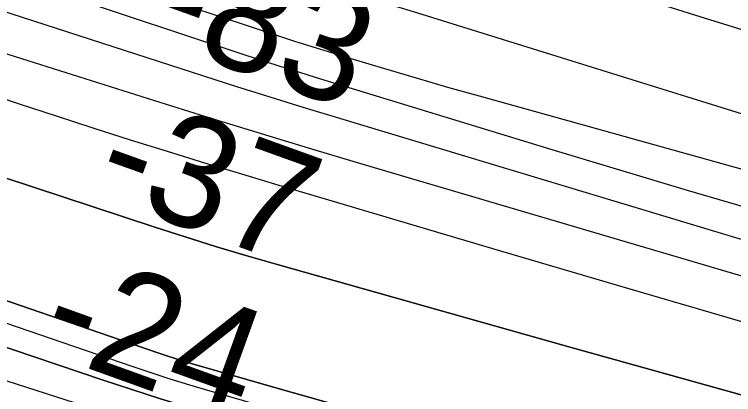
# Model space of a CAD drawing. Extents: x 3807117 to 3845308, y 337856 to 363736.
# Drawn here: x 3814363.8 to 3814798.7, y 352058.4 to 352288.4 of the extents above; entities that cross this region are included whole.
import ezdxf

# ---------------------------------------------------------------- set-up
doc = ezdxf.new("R2010")
doc.units = 0
for name, color, linetype in [('V-RIVR-EDGE', 7, 'Continuous'), ('V-RIVR-RANG', 7, 'Continuous'), ('V-TOPO-DPTH', 7, 'Continuous'), ('V-TOPO-MAJR', 7, 'Continuous'), ('V-TOPO-MINR', 7, 'Continuous')]:
    doc.layers.add(name, color=color, linetype=linetype)

msp = doc.modelspace()

# ---------------------------------------------------------------- linework, layer by layer
at = {"layer": 'V-RIVR-EDGE'}
msp.add_spline([(3811218.45, 353357.75), (3811241.21, 353349.18), (3811277.57, 353336.15), (3811374.55, 353305.99), (3811420.6, 353288.89), (3811465.03, 353269.37), (3811510.27, 353249.04), (3811559.54, 353223.84), (3811619.3, 353188.92), (3811662.89, 353154.04), (3811691.94, 353127.28), (3811709.7, 353115.91), (3811765.42, 353081), (3811802.58, 353062.3), (3811835.68, 353041.2), (3811867.17, 353019.28), (3811896.23, 352996.57), (3811913.17, 352981.16), (3811951.93, 352955.99), (3812009.28, 352925.93), (3812057.74, 352901.54), (3812121.56, 352872.27), (3812173.25, 352846.26), (3812216.06, 352823.51), (3812265.33, 352799.13), (3812306.53, 352778.81), (3812348.53, 352757.68), (3812386.49, 352735.75), (3812421.22, 352720.3), (3812460.8, 352699.98), (3812545.61, 352656.1), (3812602.97, 352631.69), (3812678.12, 352606.44), (3812715.31, 352600.68), (3812744.42, 352597.38), (3812762.2, 352594.1), (3812802.62, 352585.1), (3812822.01, 352580.2), (3812833.34, 352581.79), (3812848.71, 352583.37), (3812863.26, 352580.91), (3812881.04, 352576.82), (3812922.25, 352559.74), (3812963.46, 352545.08), (3812993.35, 352532.06), (3813052.31, 352503.61), (3813083.01, 352490.59), (3813106.46, 352488.92), (3813129.91, 352485.63), (3813159, 352477.47), (3813194.55, 352462.01), (3813230.1, 352446.56), (3813273.7, 352417.34), (3813301.14, 352397.05), (3813318.91, 352388.11), (3813348, 352378.33), (3813381.13, 352364.5), (3813413.43, 352345.82), (3813494.23, 352316.51), (3813551.59, 352290.49), (3813617.85, 352267.68), (3813655.02, 352255.45), (3813691.38, 352240), (3813714.01, 352235.9), (3813744.71, 352223.69), (3813776.23, 352213.91), (3813798.06, 352213.86), (3813836.05, 352202.44), (3813875.64, 352186.97), (3813962.9, 352155.22), (3814023.51, 352136.47), (3814102.7, 352107.97), (3814155.23, 352091.66), (3814196.44, 352079.43), (3814266.74, 352055.8), (3814323.32, 352041.91), (3814445.34, 352003.6), (3814506.76, 351985.66), (3814578.69, 351964.45), (3814657.89, 351940.8), (3814702.34, 351927.75), (3814721.75, 351929.32), (3814754.09, 351926.01), (3814770.26, 351923.54), (3814789.65, 351914.6), (3814876.12, 351887.69), (3814949.66, 351867.29), (3815006.24, 351854.21), (3815041.8, 351845.23), (3815100, 351831.34), (3815142.83, 351819.1), (3815167.09, 351818.23), (3815176.79, 351814.97), (3815198.62, 351812.49), (3815248.71, 351793.77), (3815354.59, 351764.39), (3815405.5, 351749.71), (3815426.52, 351748.04), (3815454.83, 351747.16), (3815474.24, 351747.11), (3815497.68, 351743.82), (3815524.35, 351737.28), (3815541.33, 351734.81), (3815565.58, 351730.71), (3815596.3, 351724.97), (3815642.38, 351716.77), (3815669.07, 351715.9), (3815682.81, 351715.05), (3815696.55, 351711.79), (3815717.56, 351705.26), (3815765.26, 351698.68), (3815820.23, 351687.22), (3815860.65, 351679.03), (3815887.32, 351674.92), (3815924.51, 351666.74), (3815943.91, 351662.65), (3815983.51, 351652.04), (3816003.72, 351648.75), (3816038.48, 351643.81), (3816063.54, 351639.71), (3816105.59, 351635.56), (3816135.51, 351634.68), (3816171.09, 351635.4), (3816210.74, 351640.96), (3816241.48, 351644.93), (3816273.83, 351645.66), (3816303.76, 351648.01), (3816321.54, 351645.54), (3816344.17, 351637.4), (3816355.48, 351632.52), (3816384.58, 351625.98), (3816408.82, 351617.83), (3816424.99, 351614.55), (3816446.8, 351606.41), (3816479.12, 351591.77), (3816506.58, 351580.38), (3816543.75, 351564.12), (3816581.72, 351547.85), (3816605.95, 351537.28), (3816640.72, 351532.34), (3816698.92, 351520.06), (3816723.15, 351510.3), (3816746.6, 351507), (3816761.16, 351507.78), (3816778.13, 351503.69), (3816798.34, 351497.98), (3816825, 351487.4), (3816855.71, 351479.24), (3816886.43, 351474.31), (3816925.24, 351471.79), (3816966.49, 351474.11), (3816998.04, 351476.46), (3817026.34, 351475.58), (3817070.01, 351472.24), (3817092.65, 351470.56), (3817117.7, 351461.61), (3817150.84, 351455.86), (3817209.06, 351450.87), (3817268.89, 351445.87), (3817306.88, 351436.88), (3817355.39, 351431.9), (3817427.34, 351420.4), (3817484.73, 351407.32), (3817542.94, 351399.09), (3817623.81, 351395.66), (3817702.24, 351390.61), (3817745.91, 351388.88), (3817785.52, 351383.93), (3817817.87, 351380.62), (3817858.28, 351372.43), (3817897.08, 351363.44), (3817925.37, 351356.9), (3817962.56, 351352.76), (3818012.7, 351351.83), (3818077.4, 351352.48), (3818152.61, 351350.68), (3818194.66, 351347.34), (3818239.12, 351341.57), (3818286.01, 351331.75), (3818338.55, 351321.1), (3818397.56, 351310.44), (3818454.15, 351303.02), (3818509.14, 351298.84), (3818571.39, 351293.03), (3818663.57, 351285.52), (3818727.45, 351279.7), (3818795.36, 351269.83), (3818876.2, 351255.07), (3818923.09, 351250.1), (3818977.26, 351245.12), (3819054.89, 351238.46), (3819127.66, 351231.81), (3819212.56, 351225.94), (3819281.3, 351224.96), (3819351.66, 351224.78), (3819419.6, 351227.04), (3819476.21, 351226.9), (3819520.69, 351227.6), (3819546.57, 351227.54), (3819582.95, 351220.98), (3819614.49, 351220.09), (3819672.7, 351214.28), (3819726.07, 351210.92), (3819778.63, 351205.13), (3819810.96, 351200.19), (3819871.59, 351188.72), (3819899.88, 351182.99), (3819915.25, 351182.95), (3819932.24, 351185.34), (3819953.26, 351184.48), (3819983.18, 351182.78), (3820021.98, 351174.6), (3820084.22, 351159.89), (3820145.64, 351141.14), (3820186.04, 351126.48), (3820236.16, 351120.69), (3820274.96, 351112.51), (3820329.94, 351105.91), (3820344.5, 351105.87), (3820380.09, 351107.4), (3820408.4, 351109.75), (3820453.68, 351108.03), (3820490.07, 351107.13), (3820518.37, 351101.4), (3820553.93, 351094.03), (3820601.63, 351086.63), (3820680.85, 351071.88), (3820732.56, 351053.96), (3820765.7, 351044.98), (3820836.03, 351032.68), (3820886.95, 351021.23), (3820941.92, 351009.77), (3820979.1, 351001.59), (3821029.21, 350986.91), (3821084.97, 350968.98), (3821149.62, 350949.41), (3821214.28, 350937.12), (3821274.11, 350927.27), (3821338.79, 350922.25), (3821390.55, 350921.32), (3821439.88, 350920.39), (3821482.74, 350919.47), (3821516.7, 350916.96), (3821545.82, 350918.51), (3821604.05, 350917.55), (3821659.04, 350916.61), (3821685.74, 350923.01), (3821735.92, 350937.45), (3821757.76, 350939.82), (3821803.07, 350944.56), (3821833.79, 350942.06), (3821854.81, 350937.96), (3821867.75, 350937.93), (3821881.5, 350939.51), (3821902.56, 350953.21), (3821911.47, 350959.66), (3821920.37, 350959.63), (3821942.2, 350958.77), (3821963.22, 350953.06), (3821985.85, 350947.34), (3822015.76, 350942.41), (3822040.81, 350932.65), (3822068.26, 350916.41), (3822083.59, 350901.81), (3822094.07, 350887.23), (3822105.37, 350879.92), (3822121.54, 350876.65), (3822152.25, 350869.29), (3822191.87, 350864.34), (3822226.65, 350865.06), (3822267.91, 350870.62), (3822284.9, 350872.2), (3822305.11, 350872.15), (3822333.42, 350872.08), (3822351.22, 350873.65), (3822361.73, 350874.43), (3822394.89, 350872.73), (3822423.99, 350870.24), (3822458.75, 350862.87), (3822510.5, 350859.51), (3822540.43, 350859.43), (3822561.46, 350863.43), (3822581.69, 350865.8), (3822615.65, 350864.1), (3822672.24, 350856.68), (3822705.39, 350852.56), (3822756.32, 350841.92), (3822787.04, 350836.99), (3822823.41, 350830.43), (3822867.88, 350823.85), (3822902.63, 350816.48), (3822945.47, 350806.67), (3823006.09, 350790.35), (3823079.61, 350760.24), (3823137.78, 350735.03), (3823194.35, 350718.71), (3823245.28, 350709.69), (3823306.73, 350704.69), (3823364.14, 350701.31), (3823417.51, 350697.14), (3823449.05, 350697.06), (3823481.4, 350698.6), (3823550.15, 350699.23), (3823581.69, 350699.16), (3823629.38, 350688.52), (3823668.18, 350681.15), (3823696.46, 350671.37), (3823753.82, 350646.97), (3823806.35, 350633.09), (3823863.74, 350620.82), (3823898.51, 350618.31), (3823940.57, 350621.44), (3823978.59, 350625.39), (3824066.78, 350638.92), (3824121.78, 350640.4), (3824177.57, 350635.41), (3824220.42, 350630.45), (3824285.1, 350621.4), (3824327.13, 350611.59), (3824362.69, 350600.98), (3824409.58, 350596.02), (3824448.41, 350601.58), (3824481.61, 350617.67), (3824498.6, 350618.44), (3824513.97, 350620.02), (3824547.95, 350627.22), (3824585.99, 350640.06), (3824629.7, 350655.32), (3824703.39, 350691.53), (3824726.06, 350701.99), (3824746.29, 350707.6), (3824770.56, 350709.16), (3824813.42, 350707.43), (3824846.57, 350707.35), (3824892.68, 350710.47), (3824932.31, 350711.99), (3824992.98, 350715.08), (3825053.63, 350716.54), (3825077.08, 350714.06), (3825118.32, 350711.53), (3825167.65, 350711.41), (3825224.26, 350710.46), (3825268.73, 350706.31), (3825291.38, 350707.06), (3825331.81, 350704.53), (3825397.32, 350703.56), (3825606.74, 350688.49), (3825681.95, 350684.26), (3825718.33, 350679.32), (3825771.68, 350669.48), (3825829.88, 350657.2), (3825876.75, 350644.96), (3825933.34, 350632.69), (3825980.21, 350620.44), (3826027.91, 350613.04), (3826057.82, 350606.5), (3826078.82, 350597.55), (3826099.83, 350588.6), (3826132.93, 350567.49), (3826149.09, 350560.98), (3826170.12, 350560.12), (3826181.44, 350560.09), (3826191.95, 350556.83), (3826200.81, 350545.49), (3826210.51, 350541.42), (3826228.29, 350537.33), (3826238.8, 350537.31), (3826261.48, 350551.81), (3826283.34, 350561.46), (3826294.67, 350563.86), (3826328.63, 350561.35), (3826366.62, 350551.55), (3826404.6, 350537.71), (3826436.92, 350525.5), (3826469.23, 350512.48), (3826521.76, 350496.17), (3826575.93, 350488.76), (3826625.23, 350476.51), (3826668.07, 350467.5), (3826700.4, 350458.53), (3826735.16, 350452.78), (3826769.1, 350442.18), (3826814.37, 350433.98), (3826839.42, 350426.64), (3826868.52, 350417.67), (3826885.48, 350408.74), (3826910.53, 350400.59), (3826925.89, 350397.31), (3826948.52, 350392.41), (3827078.61, 350343.56), (3827134.36, 350324.82), (3827208.69, 350294.71), (3827274.15, 350272.72), (3827333.13, 350249.93), (3827396.95, 350224.7), (3827454.31, 350200.29), (3827493.09, 350180.79), (3827513.27, 350168.61), (3827518.92, 350160.5), (3827515.66, 350154.04), (3827502.68, 350137.09), (3827493.76, 350126.6), (3827492.93, 350118.51), (3827495.33, 350108.8), (3827498.56, 350105.56), (3827504.22, 350105.55), (3827524.51, 350132.99), (3827532.62, 350141.06), (3827540.71, 350143.47), (3827549.6, 350141.02), (3827564.13, 350130.47), (3827579.48, 350125.58), (3827606.96, 350115), (3827631.19, 350105.23), (3827659.45, 350084.14), (3827689.32, 350065.46), (3827728.09, 350044.34), (3827778.17, 350019.14)], degree=3, dxfattribs=at)
at = {"layer": 'V-TOPO-DPTH'}
for points in [[(3813517.07, 352518.63), (3814366.66, 352234.43), (3814388.98, 352227.05), (3814411.34, 352219.77), (3814433.75, 352212.65), (3814456.2, 352205.63), (3814478.68, 352198.74), (3814501.17, 352191.89), (3814523.69, 352185.12), (3814546.23, 352178.41), (3814654.4, 352146.38), (3814731.07, 352123.8), (3814807.78, 352101.37), (3814884.55, 352079.15), (3814961.37, 352057.07), (3815447.68, 351918.07)], [(3813517.07, 352518.63), (3814366.66, 352234.43), (3814388.98, 352227.05), (3814411.34, 352219.77), (3814433.75, 352212.65), (3814456.2, 352205.63), (3814478.68, 352198.74), (3814501.17, 352191.89), (3814523.69, 352185.12), (3814546.23, 352178.41), (3814654.4, 352146.38), (3814731.07, 352123.8), (3814807.78, 352101.37), (3814884.55, 352079.15), (3814961.37, 352057.07), (3815447.68, 351918.07)], [(3813766.7, 352384.66), (3814448.78, 352159.74), (3814467.05, 352153.85), (3814485.36, 352148.12), (3814503.76, 352142.62), (3814522.2, 352137.28), (3814699.04, 352087.35), (3814806.05, 352057.56), (3814913.19, 352028.29), (3815020.55, 351999.8), (3815128.04, 351971.82), (3815413.93, 351898.54)], [(3815413.93, 351898.54), (3815128.04, 351971.82), (3815020.55, 351999.8), (3814913.19, 352028.29), (3814806.05, 352057.56), (3814699.04, 352087.35), (3814522.2, 352137.28), (3814503.76, 352142.62), (3814485.36, 352148.12), (3814467.05, 352153.85), (3814448.78, 352159.74), (3813766.7, 352384.66)], [(3815400.37, 351810.04), (3815112.94, 351876.93), (3815001.99, 351903.68), (3814891.35, 351931.6), (3814781.17, 351961.27), (3814671.29, 351992.12), (3814486.92, 352045.46), (3814469.49, 352050.63), (3814452.11, 352055.95), (3814434.8, 352061.51), (3814417.55, 352067.22), (3813538.29, 352364.72)], [(3813538.29, 352364.72), (3814417.55, 352067.22), (3814434.8, 352061.51), (3814452.11, 352055.95), (3814469.49, 352050.63), (3814486.92, 352045.46), (3814671.29, 351992.12), (3814781.17, 351961.27), (3814891.35, 351931.6), (3815001.99, 351903.68), (3815112.94, 351876.93), (3815400.37, 351810.04)], [(3814314.14, 352130.75), (3814451.25, 352083.48), (3814456.09, 352081.85), (3814460.95, 352080.27), (3814465.83, 352078.77), (3814470.72, 352077.31), (3814521.95, 352062.54), (3814552.53, 352053.96), (3814583.19, 352045.7), (3814613.97, 352037.9), (3814644.84, 352030.41), (3814799.59, 351994.07), (3814886.9, 351973.6), (3814974.21, 351953.15), (3815061.53, 351932.73), (3815148.85, 351912.35), (3815266.01, 351885.02)], [(3815266.01, 351885.02), (3815148.85, 351912.35), (3815061.53, 351932.73), (3814974.21, 351953.15), (3814886.9, 351973.6), (3814799.59, 351994.07), (3814644.84, 352030.41), (3814613.97, 352037.9), (3814583.19, 352045.7), (3814552.53, 352053.96), (3814521.95, 352062.54), (3814470.72, 352077.31), (3814465.83, 352078.77), (3814460.95, 352080.27), (3814456.09, 352081.85), (3814451.25, 352083.48), (3814314.14, 352130.75)]]:
    msp.add_lwpolyline(points, dxfattribs=at)
at = {"layer": 'V-TOPO-MAJR'}
for points in [[(3813757.69, 352603.75), (3814481.21, 352380.96), (3814521.14, 352368.6), (3814561.04, 352356.15), (3814600.91, 352343.58), (3814640.74, 352330.92), (3814708.07, 352309.41), (3814781.63, 352286.21), (3814855.3, 352263.36), (3814929.14, 352241.05), (3815003.08, 352219.1), (3815458.24, 352085.77), (3815481.13, 352079.39), (3815504.12, 352073.4), (3815527.26, 352068.02), (3815550.5, 352063.03), (3815702.75, 352032.42), (3815802.3, 352013.08), (3815902, 351994.6), (3816001.94, 351977.41), (3816102.03, 351961.08), (3816269.43, 351934.89), (3816286.62, 351932.22)], [(3814310.36, 352279.87), (3814448.48, 352236.36), (3814479.43, 352226.7), (3814510.41, 352217.16), (3814541.44, 352207.79), (3814572.51, 352198.52), (3815278.56, 351990.1), (3815309.62, 351981.18), (3815340.78, 351972.57), (3815372.05, 351964.42), (3815403.42, 351956.59), (3815434.89, 351949.24), (3815466.44, 351942.23), (3815498.1, 351935.73), (3815529.83, 351929.56), (3816006.59, 351840.84), (3816050.19, 351832.9), (3816093.83, 351825.18), (3816137.53, 351817.81), (3816181.27, 351810.66), (3816197.58, 351808.06), (3816233.21, 351802.52), (3816268.87, 351797.14), (3816304.57, 351792.02)]]:
    msp.add_lwpolyline(points, dxfattribs=at)
at = {"layer": 'V-TOPO-MINR'}
for points in [[(3813608.58, 352560.73), (3814503.81, 352263.86), (3814514.39, 352260.39), (3814524.99, 352256.98), (3814535.61, 352253.63), (3814546.25, 352250.33), (3814688.72, 352206.74), (3814770.73, 352182.11), (3814852.89, 352158.03), (3814935.31, 352134.81), (3815017.88, 352112.14), (3815445.41, 351997.14), (3815462.55, 351992.69), (3815479.75, 351988.45), (3815497.01, 351984.51), (3815514.32, 351980.78), (3815634.28, 351956.05), (3815711.73, 351940.79), (3815789.33, 351926.44), (3815867.18, 351913.46), (3815945.19, 351901.4), (3816268.73, 351854.25), (3816276.07, 351853.2)], [(3813517.07, 352518.63), (3814366.66, 352234.43), (3814388.98, 352227.05), (3814411.34, 352219.77), (3814433.75, 352212.65), (3814456.2, 352205.63), (3814478.68, 352198.74), (3814501.17, 352191.89), (3814523.69, 352185.12), (3814546.23, 352178.41), (3814654.4, 352146.38), (3814731.07, 352123.8), (3814807.78, 352101.37), (3814884.55, 352079.15), (3814961.37, 352057.07), (3815447.68, 351918.07)], [(3813949.05, 352422.72), (3814478.23, 352251.28), (3814498.22, 352244.87), (3814518.24, 352238.55), (3814538.3, 352232.35), (3814558.38, 352226.23), (3814911.02, 352120.03), (3815004.24, 352092.58), (3815097.68, 352065.9), (3815191.44, 352040.36), (3815285.41, 352015.59), (3815418.48, 351981.4), (3815446.13, 351974.54), (3815473.85, 351968), (3815501.69, 351961.93), (3815529.59, 351956.18), (3815768.39, 351909.09), (3815852.66, 351893.04), (3815937.07, 351877.72), (3816021.66, 351863.49), (3816106.39, 351849.99), (3816232.72, 351830.71), (3816254.38, 351827.47), (3816276.06, 351824.31)], [(3813766.7, 352384.66), (3814448.78, 352159.74), (3814467.05, 352153.85), (3814485.36, 352148.12), (3814503.76, 352142.62), (3814522.2, 352137.28), (3814699.04, 352087.35), (3814806.05, 352057.56), (3814913.19, 352028.29), (3815020.55, 351999.8), (3815128.04, 351971.82), (3815413.93, 351898.54)], [(3814335.68, 352376.51), (3814480.53, 352329.63), (3814512.27, 352319.42), (3814544.02, 352309.28), (3814575.81, 352299.25), (3814607.63, 352289.3), (3815253.03, 352088.59)], [(3813538.29, 352364.72), (3814417.55, 352067.22), (3814434.8, 352061.51), (3814452.11, 352055.95), (3814469.49, 352050.63), (3814486.92, 352045.46), (3814671.29, 351992.12), (3814781.17, 351961.27), (3814891.35, 351931.6), (3815001.99, 351903.68), (3815112.94, 351876.93), (3815400.37, 351810.04)], [(3814329.35, 352340.74), (3814379.65, 352323.58), (3814430.01, 352306.61), (3814525.96, 352274.57), (3814528.4, 352273.77), (3814530.84, 352272.97), (3814533.29, 352272.2), (3814535.75, 352271.44), (3814568.73, 352261.34), (3814587.71, 352255.61), (3814606.71, 352249.97), (3814625.75, 352244.48), (3814644.82, 352239.09), (3815467.5, 352009.75)], [(3813939.66, 352245.44), (3814434.81, 352075.6), (3814445.71, 352071.95), (3814456.64, 352068.41), (3814467.62, 352065.03), (3814478.63, 352061.76), (3814594.86, 352028.15), (3814664.15, 352008.67), (3814733.61, 351989.88), (3814803.35, 351972.11), (3814873.27, 351955.02), (3815424.88, 351824.5)], [(3814132.18, 352139.84), (3814394.33, 352055.42), (3814420.16, 352047.25), (3814446.05, 352039.28), (3814472.02, 352031.58), (3814498.05, 352024.06), (3814874.06, 351917.73), (3814964.55, 351892.88), (3815055.27, 351868.96), (3815146.34, 351846.41), (3815237.65, 351824.78)], [(3814314.14, 352130.75), (3814451.25, 352083.48), (3814456.09, 352081.85), (3814460.95, 352080.27), (3814465.83, 352078.77), (3814470.72, 352077.31), (3814521.95, 352062.54), (3814552.53, 352053.96), (3814583.19, 352045.7), (3814613.97, 352037.9), (3814644.84, 352030.41), (3814799.59, 351994.07), (3814886.9, 351973.6), (3814974.21, 351953.15), (3815061.53, 351932.73), (3815148.85, 351912.35), (3815266.01, 351885.02)]]:
    msp.add_lwpolyline(points, dxfattribs=at)

# ---------------------------------------------------------------- texts
at = {"layer": 'V-RIVR-RANG'}
for s, p in [('-83', (3814443.57, 352274.21)), ('-37', (3814409.7, 352180.12)), ('-24', (3814376.6, 352085.75))]:
    msp.add_text(s, height=67, rotation=340.2026, dxfattribs=at).set_placement(p)

doc.saveas('drawing.dxf')
